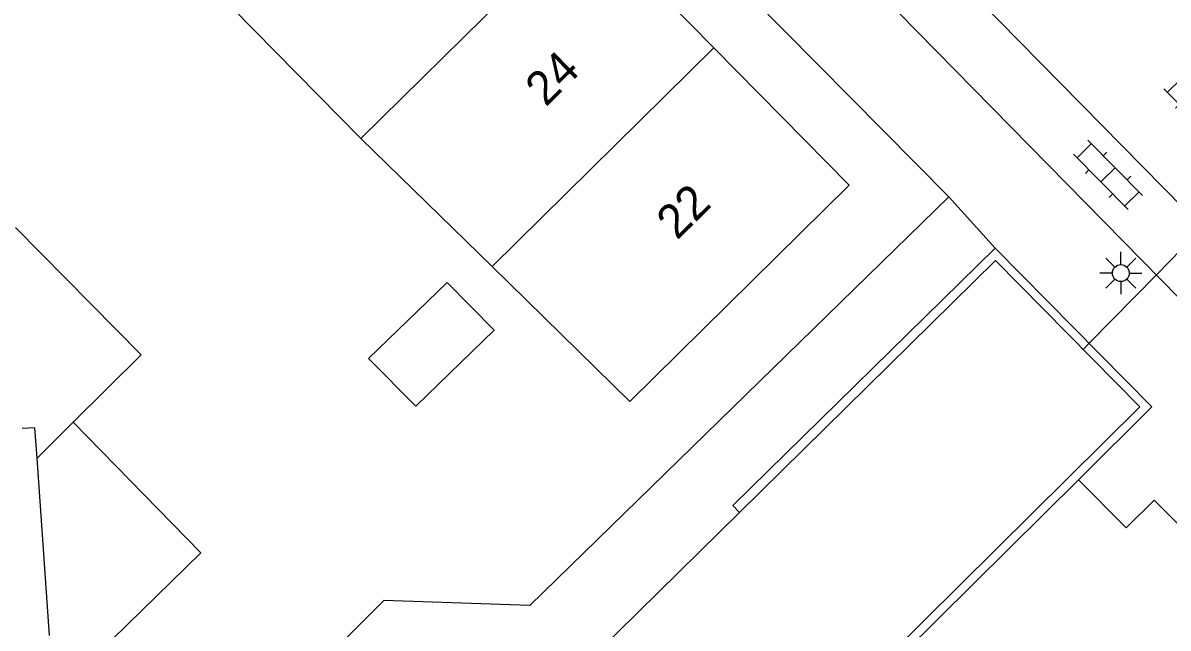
# Model space of a CAD drawing. Extents: x 128000 to 131008, y 398996 to 402500.
# Drawn here: x 129574.37 to 129608.22, y 399322.6 to 399340.48 of the extents above; entities that cross this region are included whole.
import ezdxf

# ---------------------------------------------------------------- set-up
doc = ezdxf.new("R2010")
doc.units = 0
for name, color, linetype in [('gg-anno-huisnummerreeks BGT', 7, 'Continuous'), ('gg-bbg-gedigitaliseerde bebouwing', 7, 'Continuous'), ('gg-bbg-gedigitaliseerde bijgebouw', 7, 'Continuous'), ('gg-bbg-hoofdgebouw', 7, 'Continuous'), ('gg-bbg-tussenscheiding', 7, 'Continuous'), ('gg-knt-verharding', 7, 'Continuous'), ('gg-knt-verharding nz', 7, 'Continuous'), ('gg-kntw-beschoeiing', 7, 'Continuous'), ('gg-kntw-kademuur', 7, 'Continuous'), ('gg-kwrk-duiker nz buis', 7, 'Continuous'), ('gt-grn-weggrens', 7, 'Continuous'), ('gt-symb-klinker verharding', 7, 'Continuous'), ('gt-symb-lichtmast', 7, 'Continuous')]:
    doc.layers.add(name, color=color, linetype=linetype)

# ---------------------------------------------------------------- blocks, each defined once
blk = doc.blocks.new('gt0-KL1')
at = {"layer": 'gt-symb-klinker verharding'}
for p, q in [((-0.5, 0.3), (-0.5, 0.45)), ((0.5, 0.3), (0.5, 0.45)), ((-1.15, 0.3), (1.15, 0.3)), ((-1, -0.3), (-1, 0.3)), ((0, -0.3), (0, 0.3)), ((1, -0.3), (1, 0.3)), ((-1.15, -0.3), (1.15, -0.3)), ((-0.5, -0.45), (-0.5, -0.3)), ((0.5, -0.45), (0.5, -0.3))]:
    blk.add_line(p, q, dxfattribs=at)
blk = doc.blocks.new('gt0-LMAST')
at = {"layer": 'gt-symb-lichtmast'}
for p, q in [((-0.182, 0.173), (-0.447, 0.438)), ((-0.005, 0.246), (-0.005, 0.621)), ((0.172, 0.173), (0.437, 0.438)), ((-0.255, -0.004), (-0.63, -0.004)), ((-0.182, -0.181), (-0.447, -0.446)), ((-0.005, -0.254), (-0.005, -0.629)), ((0.437, -0.446), (0.172, -0.181)), ((0.245, -0.004), (0.62, -0.004))]:
    blk.add_line(p, q, dxfattribs=at)
blk.add_circle((-0.005, -0.004), 0.25, dxfattribs=at)

msp = doc.modelspace()

# ---------------------------------------------------------------- linework, layer by layer
at = {"layer": 'gg-bbg-gedigitaliseerde bebouwing'}
for p, q in [((129584.36, 399337.07), (129580.57, 399340.91)), ((129588.233, 399333.28), (129584.36, 399337.07)), ((129592.31, 399329.29), (129588.233, 399333.28))]:
    msp.add_line(p, q, dxfattribs=at)
at = {"layer": 'gg-bbg-gedigitaliseerde bijgebouw'}
msp.add_line((129575.15, 399322.378), (129574.784, 399327.621), dxfattribs=at)
for points in [[(129574.148, 399334.441), (129577.858, 399330.671), (129575.854, 399328.682)], [(129588.3, 399331.4), (129586.91, 399332.81), (129584.58, 399330.57), (129585.98, 399329.16), (129588.3, 399331.4)], [(129574.784, 399327.621), (129574.721, 399328.521), (129574.34, 399328.495)], [(129576.14, 399321.411), (129579.629, 399324.82), (129575.854, 399328.682)]]:
    msp.add_lwpolyline(points, dxfattribs=at)
at = {"layer": 'gg-bbg-hoofdgebouw'}
for p, q in [((129594.791, 399339.749), (129590.99, 399343.608)), ((129600.11, 399321.58), (129605.57, 399326.98))]:
    msp.add_line(p, q, dxfattribs=at)
for points in [[(129592.31, 399329.29), (129598.79, 399335.69), (129594.791, 399339.749)], [(129605.57, 399326.98), (129606.98, 399325.56), (129607.81, 399326.38), (129609.93, 399324.27), (129611.28, 399325.55), (129615.697, 399321.077)]]:
    msp.add_lwpolyline(points, dxfattribs=at)
at = {"layer": 'gg-bbg-tussenscheiding'}
for p, q in [((129584.36, 399337.07), (129590.99, 399343.608)), ((129588.233, 399333.28), (129594.791, 399339.749)), ((129574.784, 399327.621), (129575.854, 399328.682))]:
    msp.add_line(p, q, dxfattribs=at)
at = {"layer": 'gg-knt-verharding'}
msp.add_line((129582.8, 399354.5), (129601.74, 399335.34), dxfattribs=at)
for points in [[(129634.36, 399306.239), (129608.536, 399332.361), (129580.928, 399360.466)], [(129601.74, 399335.34), (129589.35, 399323.26), (129585.04, 399323.41), (129577.88, 399316.27), (129579.891, 399314.287)]]:
    msp.add_lwpolyline(points, dxfattribs=at)
at = {"layer": 'gg-knt-verharding nz'}
msp.add_lwpolyline([(129635.332, 399306.625), (129635.98, 399307.262), (129581.992, 399362.13)], dxfattribs=at)
at = {"layer": 'gg-kntw-beschoeiing'}
msp.add_lwpolyline([(129579.891, 399314.287), (129580.03, 399314.15), (129583.55, 399314.21), (129595.548, 399326.012)], dxfattribs=at)
at = {"layer": 'gg-kntw-kademuur'}
for points in [[(129595.548, 399326.012), (129595.35, 399326.22), (129603.11, 399333.83)], [(129603.11, 399333.83), (129607.74, 399329.14), (129605.57, 399326.98)], [(129595.548, 399326.012), (129603.12, 399333.46), (129607.38, 399329.14), (129599.93, 399321.76)]]:
    msp.add_lwpolyline(points, dxfattribs=at)
at = {"layer": 'gg-kwrk-duiker nz buis'}
for p, q in [((129608.973, 399334.161), (129607.884, 399333.049)), ((129607.884, 399333.049), (129605.89, 399331.014)), ((129605.89, 399331.014), (129605.71, 399330.83))]:
    msp.add_line(p, q, dxfattribs=at)
at = {"layer": 'gt-grn-weggrens'}
msp.add_line((129601.74, 399335.34), (129603.11, 399333.83), dxfattribs=at)

# ---------------------------------------------------------------- block references
at = {"layer": 'gt-symb-klinker verharding'}
for p, rotation in [((129609.112, 399337.926), 134.67584063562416), ((129606.444, 399335.995), 134.67584063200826)]:
    msp.add_blockref('gt0-KL1', p, dxfattribs=dict(at, rotation=rotation))
at = {"layer": 'gt-symb-lichtmast'}
msp.add_blockref('gt0-LMAST', (129606.827, 399333.095), dxfattribs=at)

# ---------------------------------------------------------------- texts
at = {"layer": 'gg-anno-huisnummerreeks BGT'}
for s, p in [('24', (129589.826, 399337.983)), ('22', (129593.704, 399334.046))]:
    msp.add_text(s, height=1, rotation=44.6, dxfattribs=at).set_placement(p)

doc.saveas('drawing.dxf')
